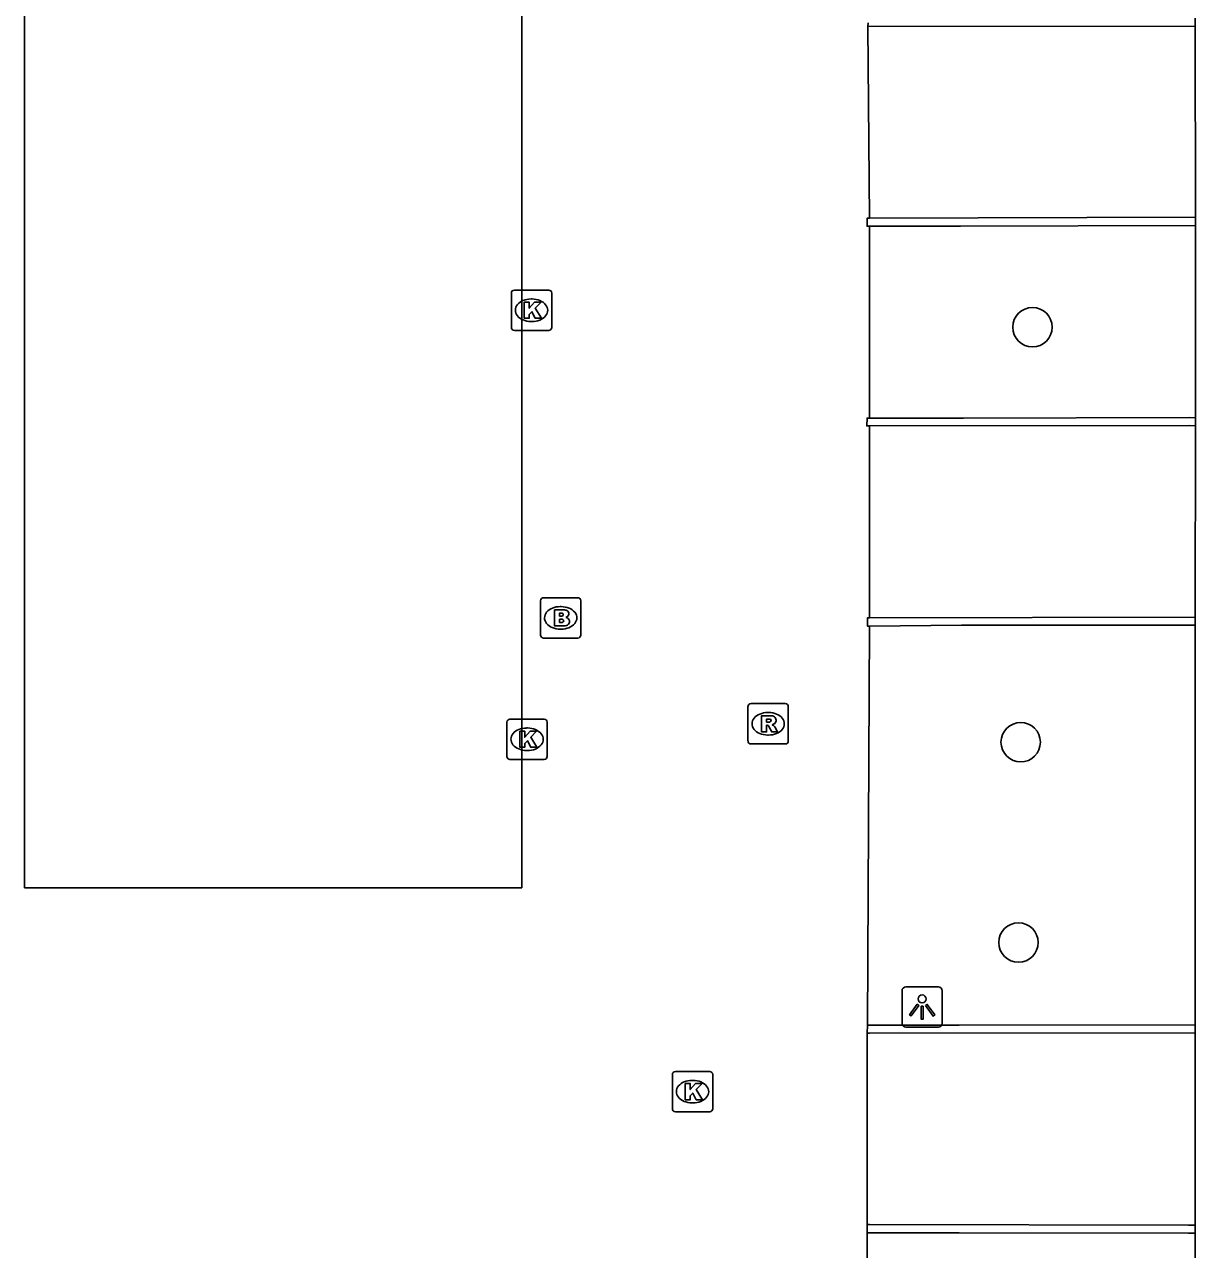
# Model space of a CAD drawing. Extents: x 161477 to 163040, y 383680 to 384868.
# Drawn here: x 162067.47 to 162096.66, y 384298.78 to 384329.19 of the extents above; entities that cross this region are included whole.
import ezdxf

# ---------------------------------------------------------------- set-up
doc = ezdxf.new("R2010")
doc.units = 0
for name, color, linetype in [('IMGEO_Boom', 7, 'Continuous'), ('IMGEO_Brandkraan', 7, 'Continuous'), ('IMGEO_Kolk', 7, 'Continuous'), ('IMGEO_Lichtpunt', 7, 'Continuous'), ('IMGEO_Muur', 7, 'Continuous'), ('IMGEO_Pand', 7, 'Continuous'), ('IMGEO_Rijbaan_lokaal_open', 7, 'Continuous'), ('IMGEO_Rioolput', 7, 'Continuous'), ('IMGEO_Voetpad_open', 7, 'Continuous')]:
    doc.layers.add(name, color=color, linetype=linetype)

msp = doc.modelspace()

# ---------------------------------------------------------------- linework, layer by layer
at = {"layer": 'IMGEO_Boom'}
for centre in [(162092.49, 384321.677), (162092.198, 384311.373), (162092.143, 384306.398)]:
    msp.add_circle(centre, 0.489, dxfattribs=at)
at = {"layer": 'IMGEO_Brandkraan'}
for p, q in [((162080.279, 384314.034), (162080.279, 384314.886)), ((162080.354, 384314.96), (162081.206, 384314.96)), ((162081.28, 384314.886), (162081.28, 384314.034)), ((162080.767, 384314.74), (162080.792, 384314.74)), ((162080.79, 384314.18), (162080.765, 384314.18)), ((162081.206, 384313.96), (162080.354, 384313.96))]:
    msp.add_line(p, q, dxfattribs=at)
for points in [[(162080.279, 384314.034), (162080.279, 384314.886)], [(162080.354, 384314.96), (162081.206, 384314.96)], [(162081.28, 384314.886), (162081.28, 384314.034)], [(162080.627, 384314.66), (162080.627, 384314.26), (162080.84, 384314.26)], [(162080.858, 384314.66), (162080.627, 384314.66)], [(162080.806, 384314.579), (162080.752, 384314.579), (162080.752, 384314.503)], [(162080.752, 384314.503), (162080.805, 384314.503)], [(162080.814, 384314.427), (162080.752, 384314.427), (162080.752, 384314.346)], [(162080.752, 384314.346), (162080.814, 384314.346)], [(162081.206, 384313.96), (162080.354, 384313.96)]]:
    msp.add_lwpolyline(points, dxfattribs=at)
for centre, radius, start, end in [((162080.356, 384314.884), 0.0765, 91.552, 178.448), ((162080.356, 384314.884), 0.0765, 91.552, 178.448), ((162081.204, 384314.884), 0.0765, 1.552, 88.448), ((162081.204, 384314.884), 0.0765, 1.552, 88.448), ((162080.807, 384314.541), 0.0379, 267.8285, 90.9355), ((162080.862, 384314.515), 0.145, 59.4692, 91.5367), ((162080.887, 384314.562), 0.0922, 285.5137, 58.1501), ((162080.892, 384314.37), 0.105, 301.3115, 78.989), ((162080.815, 384314.386), 0.0404, 269.8759, 90.5077), ((162080.846, 384314.511), 0.251, 268.6676, 293.5347), ((162080.356, 384314.036), 0.0765, 181.552, 268.448), ((162080.356, 384314.036), 0.0765, 181.552, 268.448), ((162081.204, 384314.036), 0.0765, 271.552, 358.448), ((162081.204, 384314.036), 0.0765, 271.552, 358.448)]:
    msp.add_arc(centre, radius, start, end, dxfattribs=at)
for centre, major_axis, ratio, start_param, end_param in [((162080.766, 384314.46), (-0.387, 0.002), 0.722429, 4.712389, 7.853982), ((162080.791, 384314.46), (-0.39, 0.002), 0.717154, 1.570796, 4.712389)]:
    msp.add_ellipse(centre, major_axis=major_axis, ratio=ratio, start_param=start_param, end_param=end_param, dxfattribs=at)
at = {"layer": 'IMGEO_Kolk'}
for p, q in [((162079.556, 384321.672), (162079.556, 384322.524)), ((162079.631, 384322.598), (162080.483, 384322.598)), ((162080.044, 384322.378), (162080.069, 384322.378)), ((162080.557, 384322.524), (162080.557, 384321.672)), ((162080.067, 384321.818), (162080.042, 384321.818)), ((162080.483, 384321.598), (162079.631, 384321.598)), ((162079.445, 384311.02), (162079.445, 384311.872)), ((162079.52, 384311.946), (162080.372, 384311.946)), ((162079.933, 384311.726), (162079.958, 384311.726)), ((162080.446, 384311.872), (162080.446, 384311.02)), ((162079.956, 384311.166), (162079.931, 384311.166)), ((162080.372, 384310.946), (162079.52, 384310.946)), ((162083.627, 384303.197), (162084.479, 384303.197)), ((162083.552, 384302.271), (162083.552, 384303.123)), ((162084.04, 384302.977), (162084.065, 384302.977)), ((162084.553, 384303.123), (162084.553, 384302.271)), ((162084.063, 384302.417), (162084.038, 384302.417)), ((162084.479, 384302.197), (162083.627, 384302.197))]:
    msp.add_line(p, q, dxfattribs=at)
for points in [[(162079.556, 384321.672), (162079.556, 384322.524)], [(162079.631, 384322.598), (162080.483, 384322.598)], [(162080.557, 384322.524), (162080.557, 384321.672)], [(162079.877, 384322.298), (162080, 384322.298), (162080, 384322.147), (162080.13, 384322.298), (162080.294, 384322.298), (162080.148, 384322.147), (162080.301, 384321.898), (162080.149, 384321.898), (162080.064, 384322.062), (162080, 384321.995), (162080, 384321.898), (162079.877, 384321.898), (162079.877, 384322.298)], [(162080.483, 384321.598), (162079.631, 384321.598)], [(162079.445, 384311.02), (162079.445, 384311.872)], [(162079.52, 384311.946), (162080.372, 384311.946)], [(162080.446, 384311.872), (162080.446, 384311.02)], [(162079.766, 384311.646), (162079.889, 384311.646), (162079.889, 384311.495), (162080.019, 384311.646), (162080.183, 384311.646), (162080.037, 384311.495), (162080.19, 384311.246), (162080.038, 384311.246), (162079.953, 384311.41), (162079.889, 384311.343), (162079.889, 384311.246), (162079.766, 384311.246), (162079.766, 384311.646)], [(162080.372, 384310.946), (162079.52, 384310.946)], [(162083.627, 384303.197), (162084.479, 384303.197)], [(162083.552, 384302.271), (162083.552, 384303.123)], [(162083.873, 384302.897), (162083.996, 384302.897), (162083.996, 384302.746), (162084.126, 384302.897), (162084.29, 384302.897), (162084.144, 384302.746), (162084.297, 384302.497), (162084.145, 384302.497), (162084.06, 384302.661), (162083.996, 384302.594), (162083.996, 384302.497), (162083.873, 384302.497), (162083.873, 384302.897)], [(162084.553, 384303.123), (162084.553, 384302.271)], [(162084.479, 384302.197), (162083.627, 384302.197)]]:
    msp.add_lwpolyline(points, dxfattribs=at)
for centre, start, end in [((162079.633, 384322.522), 91.552, 178.448), ((162079.633, 384322.522), 91.552, 178.448), ((162080.481, 384322.522), 1.552, 88.448), ((162080.481, 384322.522), 1.552, 88.448), ((162079.633, 384321.674), 181.552, 268.448), ((162079.633, 384321.674), 181.552, 268.448), ((162080.481, 384321.674), 271.552, 358.448), ((162080.481, 384321.674), 271.552, 358.448), ((162079.522, 384311.87), 91.552, 178.448), ((162079.522, 384311.87), 91.552, 178.448), ((162080.37, 384311.87), 1.552, 88.448), ((162080.37, 384311.87), 1.552, 88.448), ((162079.522, 384311.022), 181.552, 268.448), ((162079.522, 384311.022), 181.552, 268.448), ((162080.37, 384311.022), 271.552, 358.448), ((162080.37, 384311.022), 271.552, 358.448), ((162083.629, 384303.121), 91.552, 178.448), ((162083.629, 384303.121), 91.552, 178.448), ((162084.477, 384303.121), 1.552, 88.448), ((162084.477, 384303.121), 1.552, 88.448), ((162083.629, 384302.273), 181.552, 268.448), ((162083.629, 384302.273), 181.552, 268.448), ((162084.477, 384302.273), 271.552, 358.448), ((162084.477, 384302.273), 271.552, 358.448)]:
    msp.add_arc(centre, 0.0765, start, end, dxfattribs=at)
for centre, major_axis, ratio, start_param, end_param in [((162080.043, 384322.098), (-0.387, 0.002), 0.722429, 4.712389, 7.853982), ((162080.068, 384322.098), (-0.39, 0.002), 0.717154, 1.570796, 4.712389), ((162079.932, 384311.446), (-0.387, 0.002), 0.722429, 4.712389, 7.853982), ((162079.957, 384311.446), (-0.39, 0.002), 0.717154, 1.570796, 4.712389), ((162084.039, 384302.697), (-0.387, 0.002), 0.722429, 4.712389, 7.853982), ((162084.064, 384302.697), (-0.39, 0.002), 0.717154, 1.570796, 4.712389)]:
    msp.add_ellipse(centre, major_axis=major_axis, ratio=ratio, start_param=start_param, end_param=end_param, dxfattribs=at)
at = {"layer": 'IMGEO_Lichtpunt'}
for p, q in [((162089.253, 384305.201), (162089.253, 384304.394)), ((162089.253, 384305.201), (162089.253, 384304.394)), ((162090.155, 384305.296), (162089.347, 384305.296)), ((162090.155, 384305.296), (162089.347, 384305.296)), ((162090.249, 384304.394), (162090.249, 384305.201)), ((162090.249, 384304.394), (162090.249, 384305.201)), ((162089.347, 384304.3), (162090.155, 384304.3)), ((162089.347, 384304.3), (162090.155, 384304.3))]:
    msp.add_line(p, q, dxfattribs=at)
for points in [[(162089.627, 384304.865), (162089.666, 384304.837), (162089.478, 384304.575), (162089.44, 384304.602), (162089.627, 384304.865)], [(162089.729, 384304.817), (162089.776, 384304.817), (162089.776, 384304.495), (162089.729, 384304.495), (162089.729, 384304.817)], [(162089.839, 384304.837), (162089.877, 384304.864), (162090.064, 384304.602), (162090.025, 384304.574), (162089.839, 384304.837)]]:
    msp.add_lwpolyline(points, dxfattribs=at)
msp.add_circle((162089.752, 384304.999), 0.0994, dxfattribs=at)
for centre, start, end in [((162089.347, 384305.201), 90, 180), ((162089.347, 384305.201), 90, 180), ((162090.155, 384305.201), 0, 90), ((162090.155, 384305.201), 0, 90), ((162089.347, 384304.394), 180, 270), ((162089.347, 384304.394), 180, 270), ((162090.155, 384304.394), 270, 0), ((162090.155, 384304.394), 270, 360)]:
    msp.add_arc(centre, 0.0946, start, end, dxfattribs=at)
at = {"layer": 'IMGEO_Muur'}
for points in [[(162088.407, 384329.147), (162088.409, 384329.235)], [(162096.53, 384329.151), (162088.407, 384329.147)], [(162088.442, 384324.182), (162088.385, 384324.182), (162088.385, 384324.382), (162088.442, 384324.381)], [(162088.442, 384324.381), (162096.536, 384324.406)], [(162088.442, 384324.182), (162090.706, 384324.189), (162096.536, 384324.206)], [(162088.443, 384319.225), (162088.378, 384319.225), (162088.385, 384319.421), (162088.443, 384319.421)], [(162096.534, 384319.423), (162096.376, 384319.435), (162090.78, 384319.422), (162088.443, 384319.421)], [(162088.443, 384319.225), (162096.376, 384319.235), (162096.534, 384319.226)], [(162088.442, 384314.258), (162088.394, 384314.258), (162088.394, 384314.458), (162088.442, 384314.458)], [(162088.442, 384314.458), (162096.531, 384314.48)], [(162088.442, 384314.258), (162090.732, 384314.278), (162096.531, 384314.28)], [(162088.388, 384304.152), (162088.392, 384304.347)], [(162096.529, 384304.157), (162088.442, 384304.152), (162088.388, 384304.152)], [(162096.529, 384304.357), (162090.671, 384304.351), (162088.392, 384304.347)], [(162088.391, 384299.194), (162088.39, 384299.394)], [(162088.39, 384299.394), (162088.442, 384299.394), (162096.362, 384299.38), (162096.528, 384299.379)], [(162088.391, 384299.194), (162088.442, 384299.194), (162090.675, 384299.19), (162096.362, 384299.18), (162096.528, 384299.179)]]:
    msp.add_lwpolyline(points, dxfattribs=at)
at = {"layer": 'IMGEO_Pand'}
for points in [[(162096.53, 384329.351), (162096.53, 384329.151)], [(162096.53, 384329.151), (162096.536, 384324.406)], [(162096.536, 384324.206), (162096.534, 384319.423)], [(162096.536, 384324.406), (162096.536, 384324.206)], [(162096.534, 384319.423), (162096.534, 384319.226)], [(162096.534, 384319.226), (162096.531, 384314.48)], [(162096.531, 384314.48), (162096.531, 384314.28)], [(162096.531, 384314.28), (162096.529, 384304.357)], [(162096.529, 384304.157), (162096.528, 384299.379)], [(162096.529, 384304.357), (162096.529, 384304.157)], [(162096.528, 384299.379), (162096.528, 384299.179)], [(162096.528, 384299.179), (162096.527, 384294.64), (162096.535, 384294.238), (162096.652, 384294.234), (162096.661, 384292.13)]]:
    msp.add_lwpolyline(points, dxfattribs=at)
at = {"layer": 'IMGEO_Rijbaan_lokaal_open'}
for points in [[(162088.442, 384324.381), (162088.407, 384329.147)], [(162088.442, 384314.458), (162088.446, 384316.077), (162088.443, 384319.225)], [(162088.39, 384299.394), (162088.388, 384304.152)]]:
    msp.add_lwpolyline(points, dxfattribs=at)
at = {"layer": 'IMGEO_Rioolput'}
for p, q in [((162085.504, 384312.33), (162086.356, 384312.33)), ((162085.429, 384311.404), (162085.429, 384312.256)), ((162085.917, 384312.11), (162085.942, 384312.11)), ((162086.43, 384312.256), (162086.43, 384311.404)), ((162085.94, 384311.55), (162085.915, 384311.55)), ((162086.356, 384311.33), (162085.504, 384311.33))]:
    msp.add_line(p, q, dxfattribs=at)
for points in [[(162085.504, 384312.33), (162086.356, 384312.33)], [(162085.429, 384311.404), (162085.429, 384312.256)], [(162086.018, 384312.028), (162085.766, 384312.03), (162085.766, 384311.63)], [(162086.43, 384312.256), (162086.43, 384311.404)], [(162085.766, 384311.63), (162085.89, 384311.63), (162085.89, 384311.792), (162085.901, 384311.792)], [(162085.944, 384311.949), (162085.89, 384311.949), (162085.89, 384311.868)], [(162085.89, 384311.868), (162085.942, 384311.868)], [(162085.948, 384311.763), (162086.019, 384311.63), (162086.159, 384311.63), (162086.094, 384311.756)], [(162086.356, 384311.33), (162085.504, 384311.33)]]:
    msp.add_lwpolyline(points, dxfattribs=at)
for centre, radius, start, end in [((162085.506, 384312.254), 0.0765, 91.552, 178.448), ((162085.506, 384312.254), 0.0765, 91.552, 178.448), ((162086.354, 384312.254), 0.0765, 1.552, 88.448), ((162086.354, 384312.254), 0.0765, 1.552, 88.448), ((162086.017, 384311.918), 0.109, 350.3612, 89.416), ((162085.9, 384311.739), 0.0533, 26.0293, 88.6989), ((162085.926, 384312.057), 0.19, 274.7715, 282.9687), ((162085.95, 384311.853), 0.0964, 77.0061, 93.1865), ((162085.964, 384311.91), 0.0378, 276.6634, 79.6772), ((162086.015, 384311.918), 0.112, 277.5842, 350.9817), ((162085.999, 384311.703), 0.108, 29.5134, 73.7905), ((162085.506, 384311.406), 0.0765, 181.552, 268.448), ((162085.506, 384311.406), 0.0765, 181.552, 268.448), ((162086.354, 384311.406), 0.0765, 271.552, 358.448), ((162086.354, 384311.406), 0.0765, 271.552, 358.448)]:
    msp.add_arc(centre, radius, start, end, dxfattribs=at)
for centre, major_axis, ratio, start_param, end_param in [((162085.916, 384311.83), (-0.387, 0.002), 0.722429, 4.712389, 7.853982), ((162085.941, 384311.83), (-0.39, 0.002), 0.717154, 1.570796, 4.712389)]:
    msp.add_ellipse(centre, major_axis=major_axis, ratio=ratio, start_param=start_param, end_param=end_param, dxfattribs=at)
at = {"layer": 'IMGEO_Voetpad_open'}
for points in [[(162067.471, 384345.744), (162079.813, 384345.744), (162079.813, 384307.761), (162067.471, 384307.761), (162067.471, 384345.744)], [(162088.443, 384319.421), (162088.442, 384324.182)], [(162088.392, 384304.347), (162088.442, 384314.258)], [(162088.401, 384292.138), (162088.419, 384293.049), (162088.395, 384296.577), (162088.391, 384299.194)]]:
    msp.add_lwpolyline(points, dxfattribs=at)

doc.saveas('drawing.dxf')
